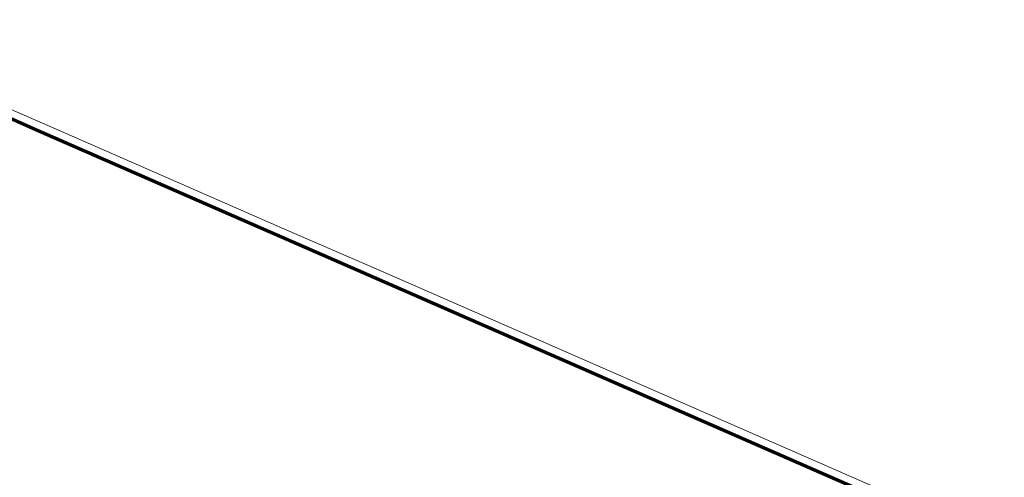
# Model space of a CAD drawing. Header units: millimetres. Extents: x -2180 to 91692, y -6418 to 21859.
# Tile 465 of 482: x 82114 to 83250, y 2587 to 3115. Entities that reach past the tile are written whole.
import ezdxf

# ---------------------------------------------------------------- set-up
doc = ezdxf.new("R2010")
doc.units = ezdxf.units.MM
doc.layers.add('Topography', color=7, linetype='Continuous', lineweight=9)
doc.layers.add('Topography-1', color=7, linetype='Continuous', lineweight=70)

msp = doc.modelspace()

# ---------------------------------------------------------------- linework, layer by layer
at = {"layer": 'Topography'}
for p, q in [((81867.4, 3114.6), (82155.5, 2988.7)), ((82422.6, 2872.1), (82155.5, 2988.7)), ((82422.6, 2872.1), (82525.5, 2827.2)), ((82525.5, 2827.2), (82648.4, 2773.4)), ((82648.4, 2773.4), (83250.1, 2510.7))]:
    msp.add_line(p, q, dxfattribs=at)
at = {"layer": 'Topography-1'}
for p, q in [((82140, 2984.7), (81867.4, 3103.8)), ((82510.5, 2822.9), (82140, 2984.7)), ((83236.2, 2505.9), (82510.5, 2822.9))]:
    msp.add_line(p, q, dxfattribs=at)

doc.saveas('drawing.dxf')
